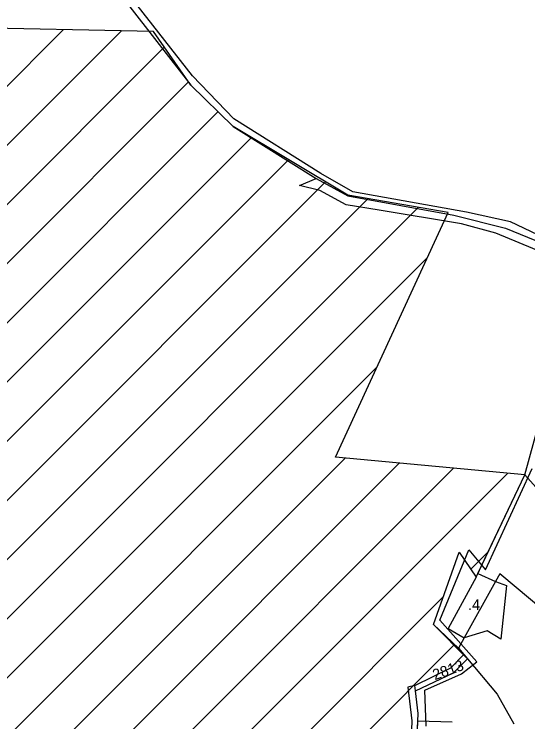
# Model space of a CAD drawing. Extents: x -564810 to -550519, y -1045831 to -1034011.
# Drawn here: x -552637.7 to -552392.2, y -1035717.5 to -1035379.3 of the extents above; entities that cross this region are included whole.
import ezdxf

# ---------------------------------------------------------------- set-up
doc = ezdxf.new("R2010")
doc.units = 0
for name, color, linetype in [('KN stav', 7, 'Continuous'), ('Obvod KPU', 7, 'Continuous'), ('Odvodněné plochy', 7, 'Continuous'), ('Parcelní čísla', 7, 'Continuous'), ('přeložka st silnice', 7, 'Continuous'), ('Vrstva 22', 7, 'Continuous'), ('Vrstva 4', 7, 'Continuous')]:
    doc.layers.add(name, color=color, linetype=linetype)

msp = doc.modelspace()

# ---------------------------------------------------------------- linework, layer by layer
at = {"layer": 'KN stav'}
for p, q in [((-552584.62, -1035372.88), (-552553.2, -1035413.28)), ((-552553.2, -1035413.28), (-552533, -1035433.04)), ((-552533, -1035433.04), (-552493.31, -1035457.82)), ((-552501.26, -1035461.21), (-552493.31, -1035457.82)), ((-552493.31, -1035457.82), (-552478.27, -1035466.1)), ((-552491.52, -1035463.59), (-552501.26, -1035461.21)), ((-552479, -1035470.35), (-552491.52, -1035463.59)), ((-552478.27, -1035466.1), (-552427.55, -1035475.34)), ((-552463.17, -1035472.98), (-552479, -1035470.35)), ((-552423.95, -1035479.5), (-552463.17, -1035472.98)), ((-552427.55, -1035475.34), (-552402.9, -1035481.53)), ((-552407.55, -1035483.96), (-552423.95, -1035479.5)), ((-552402.9, -1035481.53), (-552385.37, -1035488.76)), ((-552385.11, -1035493.14), (-552407.55, -1035483.96)), ((-552393.54, -1035599.5), (-552384.76, -1035566.94)), ((-552416.02, -1035646.58), (-552393.54, -1035599.5)), ((-552393.54, -1035599.5), (-552386.86, -1035606.86)), ((-552437.24, -1035670.94), (-552424.93, -1035636.34)), ((-552424.93, -1035636.34), (-552416.83, -1035648.28)), ((-552416.83, -1035648.28), (-552416.02, -1035646.58)), ((-552416.02, -1035646.58), (-552407.71, -1035650.46)), ((-552405.63, -1035646.71), (-552407.71, -1035650.46)), ((-552380.59, -1035667.66), (-552405.63, -1035646.71)), ((-552407.71, -1035650.46), (-552402.45, -1035652.36)), ((-552402.45, -1035652.36), (-552405.02, -1035678.03)), ((-552425.34, -1035682.24), (-552437.24, -1035670.94)), ((-552411.69, -1035674.02), (-552422.62, -1035677.33)), ((-552405.02, -1035678.03), (-552411.69, -1035674.02)), ((-552422.62, -1035677.33), (-552425.34, -1035682.24)), ((-552425.34, -1035682.24), (-552422.76, -1035685.31)), ((-552428.97, -1035691.6), (-552422.76, -1035685.31)), ((-552427.64, -1035693.99), (-552421, -1035687.42)), ((-552422.76, -1035685.31), (-552421, -1035687.42)), ((-552421, -1035687.42), (-552406.87, -1035704.27)), ((-552446.26, -1035700.11), (-552428.97, -1035691.6)), ((-552445.94, -1035702.7), (-552427.64, -1035693.99)), ((-552446.26, -1035700.11), (-552449.54, -1035700.83)), ((-552449.54, -1035700.83), (-552447.58, -1035717.04)), ((-552445.94, -1035702.7), (-552446.26, -1035700.11)), ((-552444.58, -1035713.51), (-552445.94, -1035702.7)), ((-552406.87, -1035704.27), (-552398.86, -1035718.45)), ((-552444.75, -1035717.19), (-552444.58, -1035713.51)), ((-552447.58, -1035717.04), (-552449.94, -1035763.12)), ((-552445.22, -1035727.53), (-552444.75, -1035717.19)), ((-552428.41, -1035717.64), (-552444.75, -1035717.19))]:
    msp.add_line(p, q, dxfattribs=at)
at = {"layer": 'Obvod KPU'}
for p, q in [((-552552.5, -1035408.82), (-552582.27, -1035370.71)), ((-552532.61, -1035429.29), (-552552.5, -1035408.82)), ((-552491.12, -1035455.52), (-552532.61, -1035429.29)), ((-552475.75, -1035464.18), (-552491.12, -1035455.52)), ((-552421.57, -1035473.85), (-552475.75, -1035464.18)), ((-552400.39, -1035478.58), (-552421.57, -1035473.85)), ((-552365.24, -1035495.4), (-552400.39, -1035478.58)), ((-552412.47, -1035644.81), (-552390.18, -1035596.42)), ((-552434.31, -1035668.9), (-552420.31, -1035635.32)), ((-552420.31, -1035635.32), (-552412.47, -1035644.81)), ((-552416.49, -1035688.75), (-552434.31, -1035668.9)), ((-552423.9, -1035694.5), (-552416.49, -1035688.75)), ((-552441.43, -1035702.32), (-552423.9, -1035694.5)), ((-552440.79, -1035719.49), (-552441.43, -1035702.32))]:
    msp.add_line(p, q, dxfattribs=at)
at = {"layer": 'Odvodněné plochy'}
msp.add_lwpolyline([(-552446.65, -1035759), (-552444.58, -1035713.51), (-552445.91, -1035702.69), (-552427.64, -1035693.99), (-552421, -1035687.42), (-552437.24, -1035670.94), (-552424.93, -1035636.34), (-552416.83, -1035648.28), (-552393.54, -1035599.5), (-552484.14, -1035590.99), (-552430.31, -1035474.1), (-552478.27, -1035465.84), (-552533, -1035433.04), (-552553.2, -1035413.28), (-552571.1, -1035387.58), (-552664.04, -1035385.74)], dxfattribs=at)
at = {"layer": 'přeložka st silnice'}
for p, q in [((-553458.56, -1036231.1), (-552614.18, -1035386.73)), ((-553467.43, -1036268.26), (-552586.45, -1035387.28)), ((-553482.16, -1036311.27), (-552565.91, -1035395.03)), ((-553631.89, -1036489.29), (-552554.3, -1035411.7)), ((-553620.72, -1036506.41), (-552540.26, -1035425.94)), ((-553609.55, -1036523.52), (-552524.29, -1035438.26)), ((-553598.38, -1036540.63), (-552506.61, -1035448.86)), ((-553586.14, -1036556.67), (-552488.92, -1035459.46)), ((-553573.86, -1036572.68), (-552468.67, -1035467.49)), ((-553561.58, -1036588.69), (-552444.54, -1035471.65)), ((-553549.3, -1036604.69), (-552440.21, -1035495.6)), ((-553510.4, -1036594.07), (-552464.36, -1035548.03)), ((-553459.14, -1036571.1), (-552479.47, -1035591.43)), ((-553450.22, -1036590.46), (-552453.62, -1035593.86)), ((-553441.3, -1036609.83), (-552427.76, -1035596.29)), ((-553432.38, -1036629.19), (-552401.91, -1035598.72)), ((-552419.4, -1035644.49), (-552411.02, -1035636.12)), ((-553423.45, -1036648.55), (-552432.49, -1035657.58)), ((-553414.53, -1036667.91), (-552427.47, -1035680.85))]:
    msp.add_line(p, q, dxfattribs=at)
at = {"layer": 'Vrstva 4'}
for p, q in [((-552416.83, -1035648.28), (-552430.26, -1035672.79)), ((-552407.71, -1035650.46), (-552422.62, -1035677.32)), ((-552430.26, -1035672.79), (-552422.62, -1035677.32))]:
    msp.add_line(p, q, dxfattribs=at)

# ---------------------------------------------------------------- texts
at = {"layer": 'Parcelní čísla'}
msp.add_text('2813', height=5.1, rotation=19.6939, dxfattribs=at).set_placement((-552436.61, -1035697.61))
at = {"layer": 'Vrstva 22'}
msp.add_text('.4', height=5.1, dxfattribs=at).set_placement((-552420.72, -1035664.01))

doc.saveas('drawing.dxf')
